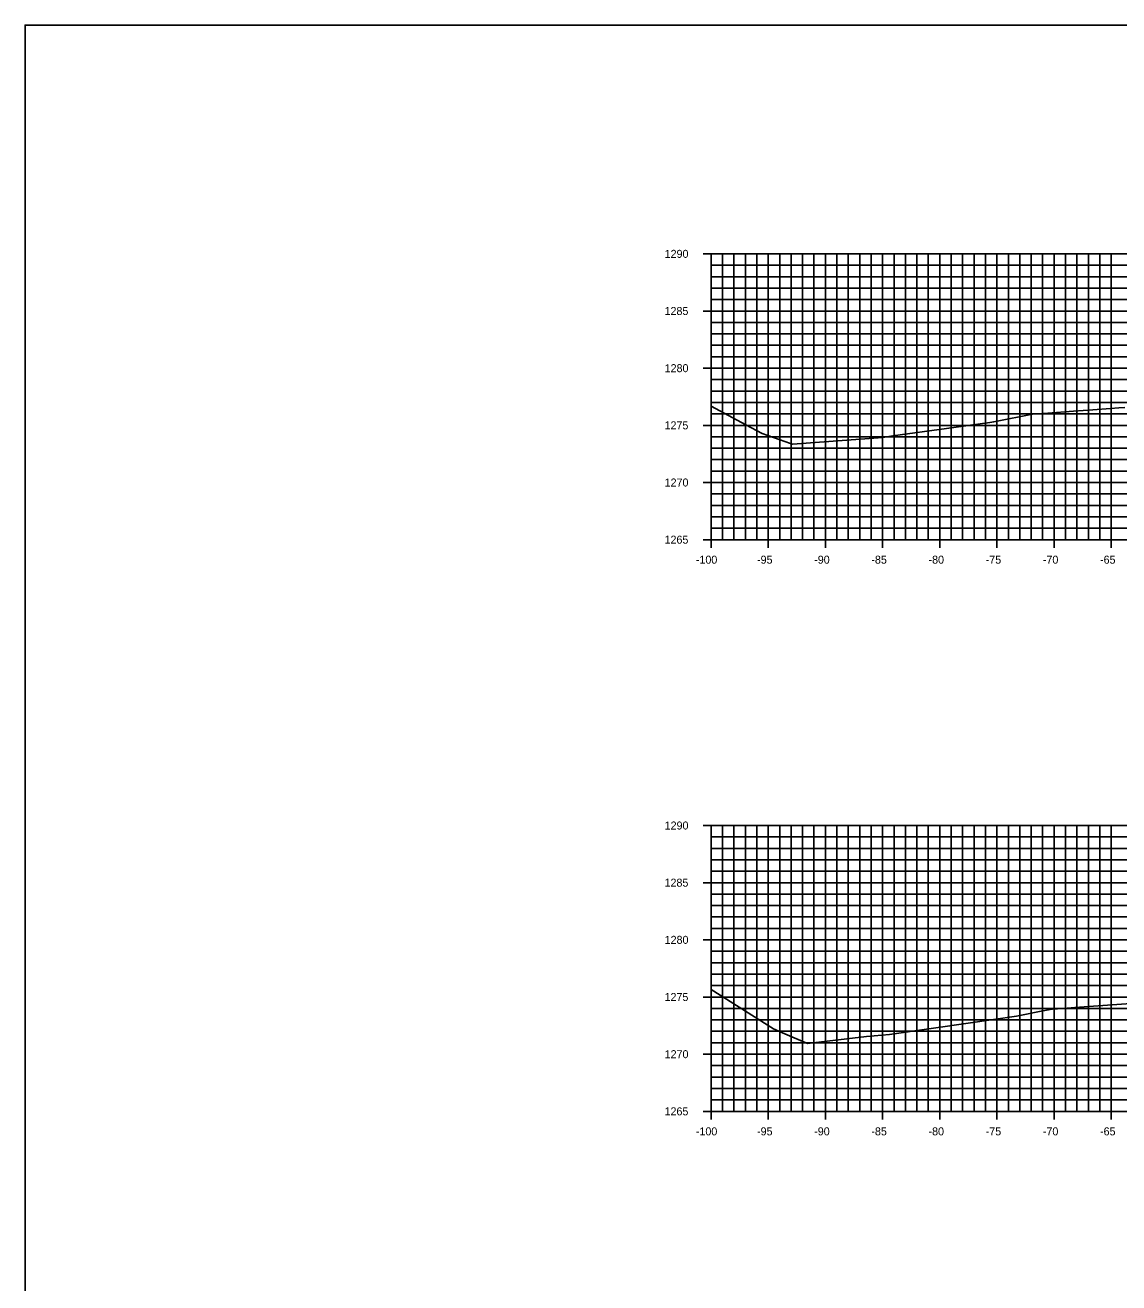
# Model space of a CAD drawing. Extents: x 674939 to 678919, y 750652 to 765176.
# Drawn here: x 678578.5 to 678674.2, y 757242.6 to 757352.6 of the extents above; entities that cross this region are included whole.
import ezdxf

# ---------------------------------------------------------------- set-up
doc = ezdxf.new("R2010")
doc.units = 0
for name, color, linetype in [('R_Axis', 7, 'Continuous'), ('R_Axis Annot', 7, 'Continuous'), ('R_Exist Surface', 7, 'Continuous'), ('R_Grid', 7, 'Continuous'), ('R_No Plot', 7, 'Continuous')]:
    doc.layers.add(name, color=color, linetype=linetype)

msp = doc.modelspace()

# ---------------------------------------------------------------- linework, layer by layer
at = {"layer": 'R_Axis'}
for p, q in [((678637.83, 757332.55), (678639.23, 757332.55)), ((678638.53, 757307.55), (678638.53, 757332.55)), ((678638.53, 757331.55), (678638.88, 757331.55)), ((678638.53, 757330.55), (678638.88, 757330.55)), ((678638.53, 757329.55), (678638.88, 757329.55)), ((678638.53, 757328.55), (678638.88, 757328.55)), ((678637.83, 757327.55), (678639.23, 757327.55)), ((678638.53, 757326.55), (678638.88, 757326.55)), ((678638.53, 757325.55), (678638.88, 757325.55)), ((678638.53, 757324.55), (678638.88, 757324.55)), ((678637.83, 757322.55), (678639.23, 757322.55)), ((678638.53, 757323.55), (678638.88, 757323.55)), ((678638.53, 757321.55), (678638.88, 757321.55)), ((678638.53, 757320.55), (678638.88, 757320.55)), ((678638.53, 757319.55), (678638.88, 757319.55)), ((678638.53, 757318.55), (678638.88, 757318.55)), ((678637.83, 757317.55), (678639.23, 757317.55)), ((678638.53, 757316.55), (678638.88, 757316.55)), ((678638.53, 757315.55), (678638.88, 757315.55)), ((678638.53, 757314.55), (678638.88, 757314.55)), ((678638.53, 757313.55), (678638.88, 757313.55)), ((678637.83, 757312.55), (678639.23, 757312.55)), ((678638.53, 757311.55), (678638.88, 757311.55)), ((678638.53, 757310.55), (678638.88, 757310.55)), ((678638.53, 757309.55), (678638.88, 757309.55)), ((678638.53, 757308.55), (678638.88, 757308.55)), ((678638.53, 757306.85), (678638.53, 757308.25)), ((678643.53, 757306.85), (678643.53, 757308.25)), ((678648.53, 757306.85), (678648.53, 757308.25)), ((678653.53, 757306.85), (678653.53, 757308.25)), ((678658.53, 757306.85), (678658.53, 757308.25)), ((678663.53, 757306.85), (678663.53, 757308.25)), ((678668.53, 757306.85), (678668.53, 757308.25)), ((678673.53, 757306.85), (678673.53, 757308.25)), ((678637.83, 757307.55), (678639.23, 757307.55)), ((678638.53, 757307.55), (678838.53, 757307.55)), ((678637.83, 757282.55), (678639.23, 757282.55)), ((678638.53, 757257.55), (678638.53, 757282.55)), ((678638.53, 757281.55), (678638.88, 757281.55)), ((678638.53, 757280.55), (678638.88, 757280.55)), ((678638.53, 757279.55), (678638.88, 757279.55)), ((678638.53, 757278.55), (678638.88, 757278.55)), ((678637.83, 757277.55), (678639.23, 757277.55)), ((678638.53, 757276.55), (678638.88, 757276.55)), ((678638.53, 757275.55), (678638.88, 757275.55)), ((678638.53, 757274.55), (678638.88, 757274.55)), ((678638.53, 757273.55), (678638.88, 757273.55)), ((678637.83, 757272.55), (678639.23, 757272.55)), ((678638.53, 757271.55), (678638.88, 757271.55)), ((678638.53, 757270.55), (678638.88, 757270.55)), ((678638.53, 757269.55), (678638.88, 757269.55)), ((678637.83, 757267.55), (678639.23, 757267.55)), ((678638.53, 757268.55), (678638.88, 757268.55)), ((678638.53, 757266.55), (678638.88, 757266.55)), ((678638.53, 757265.55), (678638.88, 757265.55)), ((678638.53, 757264.55), (678638.88, 757264.55)), ((678638.53, 757263.55), (678638.88, 757263.55)), ((678637.83, 757262.55), (678639.23, 757262.55)), ((678638.53, 757261.55), (678638.88, 757261.55)), ((678638.53, 757260.55), (678638.88, 757260.55)), ((678638.53, 757259.55), (678638.88, 757259.55)), ((678638.53, 757258.55), (678638.88, 757258.55)), ((678638.53, 757256.85), (678638.53, 757258.25)), ((678643.53, 757256.85), (678643.53, 757258.25)), ((678648.53, 757256.85), (678648.53, 757258.25)), ((678653.53, 757256.85), (678653.53, 757258.25)), ((678658.53, 757256.85), (678658.53, 757258.25)), ((678663.53, 757256.85), (678663.53, 757258.25)), ((678668.53, 757256.85), (678668.53, 757258.25)), ((678673.53, 757256.85), (678673.53, 757258.25)), ((678637.83, 757257.55), (678639.23, 757257.55)), ((678638.53, 757257.55), (678838.53, 757257.55))]:
    msp.add_line(p, q, dxfattribs=at)
at = {"layer": 'R_Exist Surface'}
for points in [[(678638.53, 757319.23), (678641.57, 757317.6), (678643, 757316.85), (678645.49, 757315.96), (678645.64, 757315.91), (678648.42, 757316.11), (678653.56, 757316.49), (678654.43, 757316.62), (678659.11, 757317.27), (678662.91, 757317.8), (678663.25, 757317.87), (678666.8, 757318.57), (678667.13, 757318.57), (678667.23, 757318.56), (678667.98, 757318.62), (678670.24, 757318.79), (678671.92, 757318.91), (678673.48, 757319.03), (678674.19, 757319.08), (678674.73, 757319.12)], [(678638.53, 757268.22), (678643.99, 757264.77), (678644.97, 757264.33), (678646.95, 757263.49), (678652.12, 757264.1), (678654.14, 757264.28), (678661.21, 757265.29), (678665.25, 757265.88), (678667.54, 757266.33), (678668.37, 757266.5), (678668.42, 757266.51), (678668.76, 757266.53), (678668.83, 757266.52), (678669.69, 757266.58), (678670.36, 757266.63), (678676.05, 757267.05)]]:
    msp.add_lwpolyline(points, dxfattribs=at)
at = {"layer": 'R_Grid'}
for p, q in [((678638.53, 757332.55), (678838.53, 757332.55)), ((678638.53, 757307.55), (678638.53, 757332.55)), ((678639.53, 757307.55), (678639.53, 757332.55)), ((678640.53, 757307.55), (678640.53, 757332.55)), ((678641.53, 757307.55), (678641.53, 757332.55)), ((678642.53, 757307.55), (678642.53, 757332.55)), ((678643.53, 757307.55), (678643.53, 757332.55)), ((678644.53, 757307.55), (678644.53, 757332.55)), ((678645.53, 757307.55), (678645.53, 757332.55)), ((678646.53, 757307.55), (678646.53, 757332.55)), ((678647.53, 757307.55), (678647.53, 757332.55)), ((678648.53, 757307.55), (678648.53, 757332.55)), ((678649.53, 757307.55), (678649.53, 757332.55)), ((678650.53, 757307.55), (678650.53, 757332.55)), ((678651.53, 757307.55), (678651.53, 757332.55)), ((678652.53, 757307.55), (678652.53, 757332.55)), ((678653.53, 757307.55), (678653.53, 757332.55)), ((678654.53, 757307.55), (678654.53, 757332.55)), ((678655.53, 757307.55), (678655.53, 757332.55)), ((678656.53, 757307.55), (678656.53, 757332.55)), ((678657.53, 757307.55), (678657.53, 757332.55)), ((678658.53, 757307.55), (678658.53, 757332.55)), ((678659.53, 757307.55), (678659.53, 757332.55)), ((678660.53, 757307.55), (678660.53, 757332.55)), ((678661.53, 757307.55), (678661.53, 757332.55)), ((678662.53, 757307.55), (678662.53, 757332.55)), ((678663.53, 757307.55), (678663.53, 757332.55)), ((678664.53, 757307.55), (678664.53, 757332.55)), ((678665.53, 757307.55), (678665.53, 757332.55)), ((678666.53, 757307.55), (678666.53, 757332.55)), ((678667.53, 757307.55), (678667.53, 757332.55)), ((678668.53, 757307.55), (678668.53, 757332.55)), ((678669.53, 757307.55), (678669.53, 757332.55)), ((678670.53, 757307.55), (678670.53, 757332.55)), ((678671.53, 757307.55), (678671.53, 757332.55)), ((678672.53, 757307.55), (678672.53, 757332.55)), ((678673.53, 757307.55), (678673.53, 757332.55)), ((678638.53, 757331.55), (678838.53, 757331.55)), ((678638.53, 757330.55), (678838.53, 757330.55)), ((678638.53, 757329.55), (678838.53, 757329.55)), ((678638.53, 757328.55), (678838.53, 757328.55)), ((678638.53, 757327.55), (678838.53, 757327.55)), ((678638.53, 757326.55), (678838.53, 757326.55)), ((678638.53, 757325.55), (678838.53, 757325.55)), ((678638.53, 757324.55), (678838.53, 757324.55)), ((678638.53, 757323.55), (678838.53, 757323.55)), ((678638.53, 757322.55), (678838.53, 757322.55)), ((678638.53, 757321.55), (678838.53, 757321.55)), ((678638.53, 757320.55), (678838.53, 757320.55)), ((678638.53, 757319.55), (678838.53, 757319.55)), ((678638.53, 757318.55), (678838.53, 757318.55)), ((678638.53, 757317.55), (678838.53, 757317.55)), ((678638.53, 757316.55), (678838.53, 757316.55)), ((678638.53, 757315.55), (678838.53, 757315.55)), ((678638.53, 757314.55), (678838.53, 757314.55)), ((678638.53, 757313.55), (678838.53, 757313.55)), ((678638.53, 757312.55), (678838.53, 757312.55)), ((678638.53, 757311.55), (678838.53, 757311.55)), ((678638.53, 757310.55), (678838.53, 757310.55)), ((678638.53, 757309.55), (678838.53, 757309.55)), ((678638.53, 757308.55), (678838.53, 757308.55)), ((678638.53, 757307.55), (678838.53, 757307.55)), ((678638.53, 757282.55), (678838.53, 757282.55)), ((678638.53, 757257.55), (678638.53, 757282.55)), ((678639.53, 757257.55), (678639.53, 757282.55)), ((678640.53, 757257.55), (678640.53, 757282.55)), ((678641.53, 757257.55), (678641.53, 757282.55)), ((678642.53, 757257.55), (678642.53, 757282.55)), ((678643.53, 757257.55), (678643.53, 757282.55)), ((678644.53, 757257.55), (678644.53, 757282.55)), ((678645.53, 757257.55), (678645.53, 757282.55)), ((678646.53, 757257.55), (678646.53, 757282.55)), ((678647.53, 757257.55), (678647.53, 757282.55)), ((678648.53, 757257.55), (678648.53, 757282.55)), ((678649.53, 757257.55), (678649.53, 757282.55)), ((678650.53, 757257.55), (678650.53, 757282.55)), ((678651.53, 757257.55), (678651.53, 757282.55)), ((678652.53, 757257.55), (678652.53, 757282.55)), ((678653.53, 757257.55), (678653.53, 757282.55)), ((678654.53, 757257.55), (678654.53, 757282.55)), ((678655.53, 757257.55), (678655.53, 757282.55)), ((678656.53, 757257.55), (678656.53, 757282.55)), ((678657.53, 757257.55), (678657.53, 757282.55)), ((678658.53, 757257.55), (678658.53, 757282.55)), ((678659.53, 757257.55), (678659.53, 757282.55)), ((678660.53, 757257.55), (678660.53, 757282.55)), ((678661.53, 757257.55), (678661.53, 757282.55)), ((678662.53, 757257.55), (678662.53, 757282.55)), ((678663.53, 757257.55), (678663.53, 757282.55)), ((678664.53, 757257.55), (678664.53, 757282.55)), ((678665.53, 757257.55), (678665.53, 757282.55)), ((678666.53, 757257.55), (678666.53, 757282.55)), ((678667.53, 757257.55), (678667.53, 757282.55)), ((678668.53, 757257.55), (678668.53, 757282.55)), ((678669.53, 757257.55), (678669.53, 757282.55)), ((678670.53, 757257.55), (678670.53, 757282.55)), ((678671.53, 757257.55), (678671.53, 757282.55)), ((678672.53, 757257.55), (678672.53, 757282.55)), ((678673.53, 757257.55), (678673.53, 757282.55)), ((678638.53, 757281.55), (678838.53, 757281.55)), ((678638.53, 757280.55), (678838.53, 757280.55)), ((678638.53, 757279.55), (678838.53, 757279.55)), ((678638.53, 757278.55), (678838.53, 757278.55)), ((678638.53, 757277.55), (678838.53, 757277.55)), ((678638.53, 757276.55), (678838.53, 757276.55)), ((678638.53, 757275.55), (678838.53, 757275.55)), ((678638.53, 757274.55), (678838.53, 757274.55)), ((678638.53, 757273.55), (678838.53, 757273.55)), ((678638.53, 757272.55), (678838.53, 757272.55)), ((678638.53, 757271.55), (678838.53, 757271.55)), ((678638.53, 757270.55), (678838.53, 757270.55)), ((678638.53, 757269.55), (678838.53, 757269.55)), ((678638.53, 757268.55), (678838.53, 757268.55)), ((678638.53, 757267.55), (678838.53, 757267.55)), ((678638.53, 757266.55), (678838.53, 757266.55)), ((678638.53, 757265.55), (678838.53, 757265.55)), ((678638.53, 757264.55), (678838.53, 757264.55)), ((678638.53, 757263.55), (678838.53, 757263.55)), ((678638.53, 757262.55), (678838.53, 757262.55)), ((678638.53, 757261.55), (678838.53, 757261.55)), ((678638.53, 757260.55), (678838.53, 757260.55)), ((678638.53, 757259.55), (678838.53, 757259.55)), ((678638.53, 757258.55), (678838.53, 757258.55)), ((678638.53, 757257.55), (678838.53, 757257.55))]:
    msp.add_line(p, q, dxfattribs=at)
at = {"layer": 'R_No Plot'}
msp.add_lwpolyline([(678578.53, 757132.55), (678918.53, 757132.55), (678918.53, 757352.55), (678578.53, 757352.55)], close=True, dxfattribs=at)

# ---------------------------------------------------------------- texts
at = {"layer": 'R_Axis Annot'}
for s, p in [('1290', (678634.47, 757332.2)), ('1285', (678634.46, 757327.2)), ('1280', (678634.47, 757322.2)), ('1275', (678634.46, 757317.2)), ('1270', (678634.47, 757312.2)), ('1265', (678634.46, 757307.2)), ('-100', (678637.2, 757305.45)), ('-95', (678642.55, 757305.45)), ('-90', (678647.55, 757305.45)), ('-85', (678652.55, 757305.45)), ('-80', (678657.55, 757305.45)), ('-75', (678662.55, 757305.45)), ('-70', (678667.55, 757305.45)), ('-65', (678672.55, 757305.45)), ('1290', (678634.47, 757282.2)), ('1285', (678634.46, 757277.2)), ('1280', (678634.47, 757272.2)), ('1275', (678634.46, 757267.2)), ('1270', (678634.47, 757262.2)), ('1265', (678634.46, 757257.2)), ('-100', (678637.2, 757255.45)), ('-95', (678642.55, 757255.45)), ('-90', (678647.55, 757255.45)), ('-85', (678652.55, 757255.45)), ('-80', (678657.55, 757255.45)), ('-75', (678662.55, 757255.45)), ('-70', (678667.55, 757255.45)), ('-65', (678672.55, 757255.45))]:
    msp.add_text(s, height=0.7, dxfattribs=at).set_placement(p)

doc.saveas('drawing.dxf')
